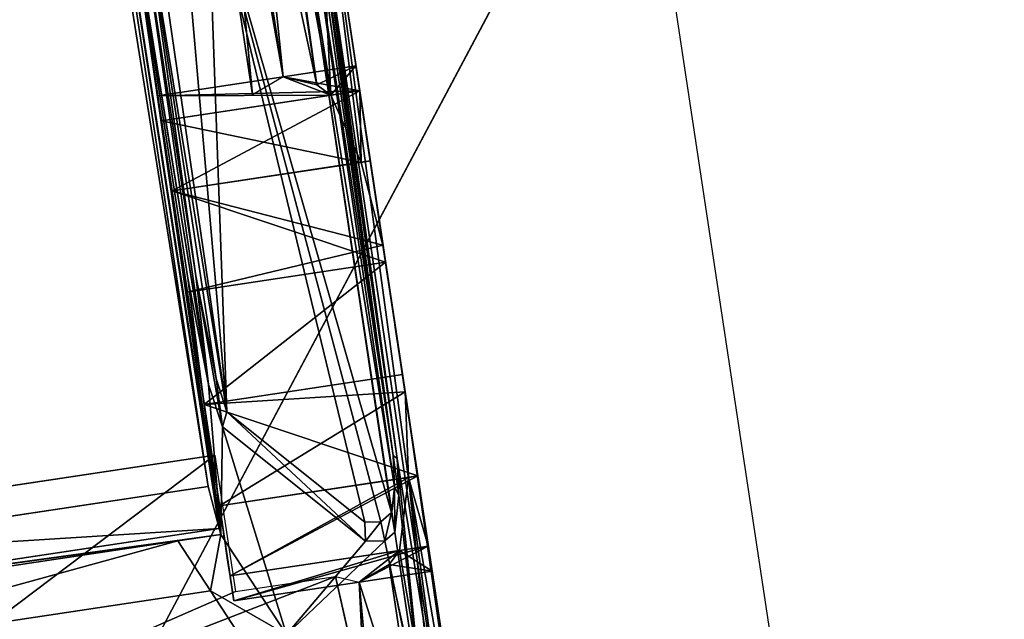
# Model space of a CAD drawing. Extents: x 22936 to 50368, y -4877 to 31080.
# Tile 545 of 601: x 44853 to 44967, y 7024 to 7093. Entities that reach past the tile are written whole.
import ezdxf

# ---------------------------------------------------------------- set-up
doc = ezdxf.new("R2010")
doc.units = 0
doc.layers.get('0').update_dxf_attribs({"linetype": 'CONTINUOUS'})
for name, color, linetype in [('00_TRACE_RDC', 241, 'CONTINUOUS'), ('08_AMENAGEMENTS_EXTERIEURS', 253, 'CONTINUOUS'), ('12_VEHICULES', 134, 'CONTINUOUS')]:
    doc.layers.add(name, color=color, linetype=linetype)

# ---------------------------------------------------------------- blocks, each defined once
blk = doc.blocks.new('SUPER_COMPACT_AUTOMOBILE__')
for p, q in [((1593.5, 1633.6, 794.6), (2672.7, 1633.6, 794.6)), ((1593.7, 1633.6, 569.2), (2115.8, 1633.6, 569.2)), ((1905.1, 1633.6, 289.4), (1905.1, 1548.1, 289.4)), ((1934.5, 1633.6, 418.2), (1934.5, 1599.7, 418.2)), ((1934.5, 1633.6, 160.6), (1934.5, 1400.7, 160.6)), ((2016.9, 1633.6, 521.5), (2016.9, 1622.9, 521.5)), ((2135.9, 1633.6, 578.9), (2135.9, 1400.7, 578.9)), ((2135.9, 1633.6), (2135.9, 1400.7)), ((2268, 1633.6, 578.9), (2268, 1400.7, 578.9)), ((2268, 1633.6), (2268, 1400.7)), ((2288.1, 1633.6, 569.2), (2761.3, 1633.6, 569.2)), ((2387.1, 1633.6, 57.3), (2387.1, 1400.7, 57.3)), ((2469.5, 1633.6, 418.2), (2469.5, 1599.7, 418.2)), ((2469.5, 1633.6, 160.6), (2469.5, 1400.7, 160.6)), ((2498.9, 1633.6, 289.4), (2498.9, 1548.1, 289.4)), ((2016.9, 1622.9, 521.5), (2016.9, 1400.7, 521.5)), ((1661.9, 1597.5, 934.6), (2423.7, 1597.5, 934.6)), ((1934.5, 1599.7, 418.2), (1934.5, 1400.7, 418.2)), ((2423.7, 1597.5, 934.6), (2447.7, 1597.5, 934.6)), ((2447.7, 1597.5, 934.6), (2698.4, 1597.5, 934.6)), ((2469.5, 1599.7, 418.2), (2469.5, 1400.7, 418.2)), ((1588.6, 1585.4, 354.5), (1920, 1585.4, 354.5)), ((2484, 1585.4, 354.5), (2735.5, 1585.4, 354.5)), ((1905.1, 1548.1, 289.4), (1905.1, 1400.7, 289.4)), ((2498.9, 1548.1, 289.4), (2498.9, 1400.7, 289.4)), ((2362.8, 1390.9, 1365.4), (2413, 1396.6, 1353.6)), ((2413, 1396.6, 1353.6), (2420.1, 1397.4, 1351.9)), ((2413, 1396.6, 1353.6), (2413, 818.5, 1353.6)), ((1406, 1383.2, 1381.4), (2362.8, 1390.9, 1365.4)), ((2362.8, 1390.9, 1365.4), (2362.8, 818.5, 1365.4)), ((2420.1, 1346.6, 1351.9), (2483.3, 1375.6, 1291.4))]:
    blk.add_line(p, q)
at = {"color": 7}
for p, q in [((2115.8, 1633.6, 569.2), (2016.9, 1622.9, 521.5)), ((2016.9, 1633.6, 57.3), (2016.9, 1400.7, 57.3)), ((2741.1, 1633.6, 590.4), (2268, 1633.6, 578.9)), ((2387.1, 1622.9, 521.5), (2288.1, 1633.6, 569.2)), ((2387.1, 1633.6, 521.5), (2387.1, 1622.9, 521.5)), ((1703.4, 1620.7, 844.7), (2363.3, 1613.2, 873.8)), ((1706.6, 1616.4, 861.5), (2359.4, 1608.9, 890.3)), ((2016.9, 1622.9, 521.5), (1934.5, 1599.7, 418.2)), ((2363.3, 1613.2, 873.8), (2405.8, 1608.7, 891.4)), ((2469.5, 1599.7, 418.2), (2387.1, 1622.9, 521.5)), ((2387.1, 1622.9, 521.5), (2387.1, 1400.7, 521.5)), ((2395.7, 1605.1, 905.4), (2359.4, 1608.9, 890.3)), ((2423.7, 1597.5, 934.6), (2395.7, 1605.1, 905.4)), ((2405.8, 1608.7, 891.4), (2447.7, 1597.5, 934.6)), ((1934.5, 1599.7, 418.2), (1920, 1585.4, 354.5)), ((2424.5, 1597.1, 935.4), (2423.7, 1597.5, 934.6)), ((2424.5, 1597.1, 935.4), (2433.3, 1583.3, 964.2)), ((2456, 1584.4, 962.1), (2447.7, 1597.5, 934.6)), ((2484, 1585.4, 354.5), (2469.5, 1599.7, 418.2)), ((1920, 1585.4, 354.5), (1905.1, 1548.1, 289.4)), ((2430.8, 1564.7, 1003), (2433.3, 1583.3, 964.2)), ((2456, 1584.4, 962.1), (2453, 1562.3, 1008.1)), ((2498.9, 1548.1, 289.4), (2484, 1585.4, 354.5)), ((2280.4, 1425.4, 1293.6), (2430.8, 1564.7, 1003)), ((2453, 1562.3, 1008.1), (2297, 1417.7, 1309.6)), ((1905.1, 1548.1, 289.4), (1920.4, 1509.6, 222.4)), ((2488.3, 1521.6, 243.2), (2498.9, 1548.1, 289.4)), ((2645.5, 1533.3, 263.7), (2488.3, 1521.6, 243.2)), ((2488.3, 1404.1, 243.2), (2488.3, 1521.6, 243.2)), ((281.6, 1509.6, 222.4), (1920.4, 1509.6, 222.4)), ((2420.1, 1397.4, 1351.9), (2546.5, 1455.4, 1230.9)), ((2118.8, 1413.4, 1318.6), (2240.3, 1418.8, 1307.3)), ((2240.3, 1418.8, 1307.3), (2280.4, 1425.4, 1293.6)), ((1667.8, 1412.2, 1321.1), (2118.8, 1413.4, 1318.6)), ((2245.6, 1409.2, 1327.3), (2120, 1403.6, 1338.9)), ((2297, 1417.7, 1309.6), (2245.6, 1409.2, 1327.3)), ((2120, 1403.6, 1338.9), (1660.3, 1402.4, 1341.5)), ((2327.9, 1404.1, 222.4), (2327.9, 818.5, 222.4)), ((2327.9, 1404.1, 222.4), (2488.3, 1404.1, 243.2)), ((2420.1, 1397.4, 1351.9), (2420.1, 1346.6, 1351.9)), ((2483.3, 1375.6, 1291.4), (2546.5, 1404.6, 1230.9)), ((2483.3, 1375.6, 1291.4), (2483.3, 818.5, 1291.4)), ((2420.1, 1346.6, 1351.9), (2420.1, 818.5, 1351.9))]:
    blk.add_line(p, q, dxfattribs=at)
at = {"color": 7, "extrusion": (0, 1, 0)}
for radius in [192.9, 176.6, 120.9]:
    blk.add_circle((-2202, 289.4, 1633.6), radius, dxfattribs=at)
at = {"color": 7, "extrusion": (-4.60847e-13, 1, -7.98211e-13)}
blk.add_circle((-2202, 289.4, 1633.6), 100.3, dxfattribs=at)
at = {"color": 7, "extrusion": (2.80435e-13, 1, 1.3505e-13)}
blk.add_circle((-2202, 289.4, 1400.7), 296.9, dxfattribs=at)
at = {"color": 7, "extrusion": (2.80434e-13, 1, 1.35052e-13)}
blk.add_arc((-2202, 289.4, 1633.6), 296.9, 154.2857, 72.8832, dxfattribs=at)
at = {"color": 7, "extrusion": (9.28591e-14, 1, -3.0171e-13)}
blk.add_arc((-2202, 289.4, 1633.6), 296.9, 72.8832, 102.8571, dxfattribs=at)
at = {"color": 7, "extrusion": (-1.39631e-13, 1, -6.06658e-13)}
blk.add_arc((-2202, 289.4, 1633.6), 296.9, 102.8571, 107.1168, dxfattribs=at)
at = {"color": 7, "extrusion": (-9.67275e-14, 1, -3.00519e-13)}
blk.add_arc((-2202, 289.4, 1633.6), 296.9, 107.1168, 154.2857, dxfattribs=at)
at = {"color": 7}
mesh = blk.add_polyface(dxfattribs=at)
corners = [(1593.8, 1588.8, 369.8), (1920, 1585.4, 354.5), (1588.6, 1585.4, 354.5), (1934.5, 1599.7, 418.2), (1593.7, 1633.6, 569.2), (2016.9, 1622.9, 521.5), (2115.8, 1633.6, 569.2)]
mesh.append_faces([[corners[k] for k in face] for face in [(0, 1, 2), (5, 4, 6)]], dxfattribs={"vtx0": -1, "color": 7})
mesh.append_faces([[corners[k] for k in face] for face in [(1, 0, 3), (3, 4, 5)]], dxfattribs={"vtx0": -1, "vtx1": -1, "color": 7})
mesh.append_faces([[corners[k] for k in face] for face in [(3, 0, 4)]], dxfattribs={"vtx0": -1, "vtx2": -1, "color": 7})
mesh = blk.add_polyface(dxfattribs=at)
corners = [(1593.7, 1633.6, 569.2), (2135.9, 1633.6, 578.9), (2115.8, 1633.6, 569.2), (1593.5, 1633.6, 794.6), (2268, 1633.6, 578.9), (2741.1, 1633.6, 590.4), (2672.7, 1633.6, 678.8), (2672.7, 1633.6, 794.6)]
mesh.append_faces([[corners[k] for k in face] for face in [(0, 1, 2), (6, 3, 7)]], dxfattribs={"vtx0": -1, "color": 7})
mesh.append_faces([[corners[k] for k in face] for face in [(1, 3, 4), (4, 3, 5), (5, 3, 6)]], dxfattribs={"vtx0": -1, "vtx1": -1, "color": 7})
mesh.append_faces([[corners[k] for k in face] for face in [(1, 0, 3)]], dxfattribs={"vtx0": -1, "vtx2": -1, "color": 7})
mesh = blk.add_polyface(dxfattribs=at)
corners = [(1593.5, 1620.2, 846.6), (1703.4, 1620.7, 844.7), (1593.5, 1633.6, 794.6), (2738.2, 1617.5, 857.1), (2672.7, 1633.6, 794.6), (2363.3, 1613.2, 873.8), (2698.4, 1597.5, 934.6), (2405.8, 1608.7, 891.4), (2447.7, 1597.5, 934.6)]
mesh.append_faces([[corners[k] for k in face] for face in [(2, 3, 4), (6, 7, 8)]], dxfattribs={"vtx0": -1, "color": 7})
mesh.append_faces([[corners[k] for k in face] for face in [(3, 5, 6)]], dxfattribs={"vtx0": -1, "vtx1": -1, "color": 7})
mesh.append_faces([[corners[k] for k in face] for face in [(3, 2, 1)]], dxfattribs={"vtx0": -1, "vtx1": -1, "vtx2": -1, "color": 7})
mesh.append_faces([[corners[k] for k in face] for face in [(3, 1, 5), (6, 5, 7)]], dxfattribs={"vtx0": -1, "vtx2": -1, "color": 7})
mesh.append_faces([[corners[k] for k in face] for face in [(0, 1, 2)]], dxfattribs={"vtx1": -1, "color": 7})
mesh = blk.add_polyface(dxfattribs=at)
corners = [(2016.9, 1633.6, 57.3), (2268, 1633.6), (2135.9, 1633.6), (2387.1, 1633.6, 57.3), (2202, 1633.6, 96.6), (1934.5, 1633.6, 160.6), (2105.5, 1633.6, 122.4), (2035, 1633.6, 193), (1905.1, 1633.6, 289.4), (2009.1, 1633.6, 289.4), (1934.5, 1633.6, 418.2), (2035, 1633.6, 385.9), (2105.5, 1633.6, 456.5), (2016.9, 1633.6, 521.5), (2202, 1633.6, 482.3), (2469.5, 1633.6, 160.6), (2298.4, 1633.6, 122.4), (2369, 1633.6, 193), (2498.9, 1633.6, 289.4), (2394.8, 1633.6, 289.4), (2469.5, 1633.6, 418.2), (2369, 1633.6, 385.9), (2298.4, 1633.6, 456.5), (2387.1, 1633.6, 521.5), (2115.8, 1633.6, 569.2), (2288.1, 1633.6, 569.2), (2135.9, 1633.6, 578.9), (2268, 1633.6, 578.9)]
mesh.append_faces([[corners[k] for k in face] for face in [(0, 1, 2), (25, 26, 27)]], dxfattribs={"vtx0": -1, "color": 7})
mesh.append_faces([[corners[k] for k in face] for face in [(1, 0, 3), (4, 5, 6), (6, 5, 7), (7, 8, 9), (9, 10, 11), (11, 10, 12), (12, 13, 14), (15, 17, 18), (18, 19, 20), (20, 22, 23), (23, 24, 25)]], dxfattribs={"vtx0": -1, "vtx1": -1, "color": 7})
mesh.append_faces([[corners[k] for k in face] for face in [(3, 0, 4), (23, 14, 13)]], dxfattribs={"vtx0": -1, "vtx1": -1, "vtx2": -1, "color": 7})
mesh.append_faces([[corners[k] for k in face] for face in [(4, 0, 5), (7, 5, 8), (9, 8, 10), (12, 10, 13), (4, 15, 3), (15, 4, 16), (15, 16, 17), (18, 17, 19), (20, 19, 21), (20, 21, 22), (23, 22, 14), (23, 13, 24), (25, 24, 26)]], dxfattribs={"vtx0": -1, "vtx2": -1, "color": 7})
mesh = blk.add_polyface(dxfattribs=at)
corners = [(1905.1, 1400.7, 289.4), (1934.5, 1633.6, 160.6), (1934.5, 1400.7, 160.6), (1905.1, 1548.1, 289.4), (1905.1, 1633.6, 289.4)]
mesh.append_faces([[corners[k] for k in face] for face in [(0, 1, 2), (1, 3, 4)]], dxfattribs={"vtx0": -1, "color": 7})
mesh.append_faces([[corners[k] for k in face] for face in [(1, 0, 3)]], dxfattribs={"vtx0": -1, "vtx2": -1, "color": 7})
mesh = blk.add_polyface(dxfattribs=at)
corners = [(1920, 1585.4, 354.5), (1905.1, 1633.6, 289.4), (1905.1, 1548.1, 289.4), (1934.5, 1599.7, 418.2), (1934.5, 1633.6, 418.2)]
mesh.append_faces([[corners[k] for k in face] for face in [(0, 1, 2), (1, 3, 4)]], dxfattribs={"vtx0": -1, "color": 7})
mesh.append_faces([[corners[k] for k in face] for face in [(1, 0, 3)]], dxfattribs={"vtx0": -1, "vtx2": -1, "color": 7})
mesh = blk.add_polyface(dxfattribs=at)
corners = [(1934.5, 1633.6, 160.6), (2016.9, 1400.7, 57.3), (1934.5, 1400.7, 160.6), (2016.9, 1633.6, 57.3)]
mesh.append_faces([[corners[k] for k in face] for face in [(0, 1, 2), (1, 0, 3)]], dxfattribs={"vtx0": -1, "color": 7})
mesh = blk.add_polyface(dxfattribs=at)
corners = [(2016.9, 1622.9, 521.5), (1934.5, 1633.6, 418.2), (1934.5, 1599.7, 418.2), (2016.9, 1633.6, 521.5)]
mesh.append_faces([[corners[k] for k in face] for face in [(0, 1, 2), (1, 0, 3)]], dxfattribs={"vtx0": -1, "color": 7})
mesh = blk.add_polyface(dxfattribs=at)
corners = [(2105.5, 1633.6, 122.4), (2202, 1633.6, 112.9), (2202, 1633.6, 96.6), (2113.7, 1633.6, 136.5), (2035, 1633.6, 193), (2049.1, 1633.6, 201.1), (2009.1, 1633.6, 289.4), (2025.4, 1633.6, 289.4), (2035, 1633.6, 385.9), (2049.1, 1633.6, 377.7), (2113.7, 1633.6, 442.3), (2105.5, 1633.6, 456.5), (2202, 1633.6, 466), (2202, 1633.6, 482.3), (2298.4, 1633.6, 122.4), (2290.3, 1633.6, 136.5), (2369, 1633.6, 193), (2354.9, 1633.6, 201.1), (2394.8, 1633.6, 289.4), (2378.5, 1633.6, 289.4), (2354.9, 1633.6, 377.7), (2369, 1633.6, 385.9), (2290.3, 1633.6, 442.3), (2298.4, 1633.6, 456.5)]
mesh.append_faces([[corners[k] for k in face] for face in [(0, 1, 2), (1, 0, 3), (3, 4, 5), (5, 6, 7), (7, 8, 9), (9, 8, 10), (10, 11, 12), (14, 15, 16), (16, 17, 18), (18, 20, 21), (21, 22, 23), (23, 12, 13)]], dxfattribs={"vtx0": -1, "vtx1": -1, "color": 7})
mesh.append_faces([[corners[k] for k in face] for face in [(3, 0, 4), (5, 4, 6), (7, 6, 8), (10, 8, 11), (12, 11, 13), (1, 14, 2), (14, 1, 15), (16, 15, 17), (18, 17, 19), (18, 19, 20), (21, 20, 22), (23, 22, 12)]], dxfattribs={"vtx0": -1, "vtx2": -1, "color": 7})
mesh = blk.add_polyface(dxfattribs=at)
corners = [(2016.9, 1400.7, 521.5), (2115.8, 1633.6, 569.2), (2016.9, 1622.9, 521.5), (2135.9, 1400.7, 578.9), (2135.9, 1633.6, 578.9)]
mesh.append_faces([[corners[k] for k in face] for face in [(0, 1, 2), (1, 3, 4)]], dxfattribs={"vtx0": -1, "color": 7})
mesh.append_faces([[corners[k] for k in face] for face in [(1, 0, 3)]], dxfattribs={"vtx0": -1, "vtx2": -1, "color": 7})
mesh = blk.add_polyface(dxfattribs=at)
corners = [(2135.9, 1633.6), (2016.9, 1400.7, 57.3), (2016.9, 1633.6, 57.3), (2135.9, 1400.7)]
mesh.append_faces([[corners[k] for k in face] for face in [(0, 1, 2), (1, 0, 3)]], dxfattribs={"vtx0": -1, "color": 7})
mesh = blk.add_polyface(dxfattribs=at)
corners = [(2115.8, 1633.6, 569.2), (2016.9, 1633.6, 521.5), (2016.9, 1622.9, 521.5)]
mesh.append_faces([[corners[k] for k in face] for face in [(0, 1, 2)]], dxfattribs={"color": 7})
mesh = blk.add_polyface(dxfattribs=at)
corners = [(2049.1, 1633.6, 201.1), (2202, 1633.6, 168.5), (2113.7, 1633.6, 136.5), (2141.5, 1633.6, 184.7), (2097.3, 1633.6, 229), (2025.4, 1633.6, 289.4), (2081.1, 1633.6, 289.4), (2049.1, 1633.6, 377.7), (2097.3, 1633.6, 349.9), (2141.5, 1633.6, 394.1), (2113.7, 1633.6, 442.3), (2202, 1633.6, 410.3), (2290.3, 1633.6, 136.5), (2202, 1633.6, 112.9), (2354.9, 1633.6, 201.1), (2262.4, 1633.6, 184.7), (2306.7, 1633.6, 229), (2378.5, 1633.6, 289.4), (2322.9, 1633.6, 289.4), (2306.7, 1633.6, 349.9), (2354.9, 1633.6, 377.7), (2262.4, 1633.6, 394.1), (2290.3, 1633.6, 442.3), (2202, 1633.6, 466)]
mesh.append_faces([[corners[k] for k in face] for face in [(2, 12, 13), (22, 10, 23)]], dxfattribs={"vtx0": -1, "color": 7})
mesh.append_faces([[corners[k] for k in face] for face in [(0, 1, 2), (1, 0, 3), (3, 0, 4), (4, 5, 6), (6, 7, 8), (8, 7, 9), (9, 10, 11), (12, 2, 14), (14, 16, 17), (17, 19, 20), (20, 21, 22)]], dxfattribs={"vtx0": -1, "vtx1": -1, "color": 7})
mesh.append_faces([[corners[k] for k in face] for face in [(14, 2, 1), (22, 11, 10)]], dxfattribs={"vtx0": -1, "vtx1": -1, "vtx2": -1, "color": 7})
mesh.append_faces([[corners[k] for k in face] for face in [(4, 0, 5), (6, 5, 7), (9, 7, 10), (14, 1, 15), (14, 15, 16), (17, 16, 18), (17, 18, 19), (20, 19, 21), (22, 21, 11)]], dxfattribs={"vtx0": -1, "vtx2": -1, "color": 7})
mesh = blk.add_polyface(dxfattribs=at)
corners = [(2141.5, 1633.6, 184.7), (2262.4, 1633.6, 184.7), (2202, 1633.6, 168.5), (2202, 1633.6, 189.2), (2151.9, 1633.6, 202.6), (2097.3, 1633.6, 229), (2115.2, 1633.6, 239.3), (2081.1, 1633.6, 289.4), (2101.7, 1633.6, 289.4), (2097.3, 1633.6, 349.9), (2115.2, 1633.6, 339.6), (2151.9, 1633.6, 376.3), (2141.5, 1633.6, 394.1), (2202, 1633.6, 389.7), (2252.1, 1633.6, 202.6), (2306.7, 1633.6, 229), (2288.8, 1633.6, 239.3), (2322.9, 1633.6, 289.4), (2302.2, 1633.6, 289.4), (2306.7, 1633.6, 349.9), (2288.8, 1633.6, 339.6), (2252.1, 1633.6, 376.3), (2262.4, 1633.6, 394.1), (2202, 1633.6, 410.3)]
mesh.append_faces([[corners[k] for k in face] for face in [(0, 1, 2), (22, 12, 23)]], dxfattribs={"vtx0": -1, "color": 7})
mesh.append_faces([[corners[k] for k in face] for face in [(3, 0, 4), (4, 5, 6), (6, 7, 8), (8, 9, 10), (10, 9, 11), (11, 12, 13), (1, 14, 15), (14, 1, 3), (15, 16, 17), (17, 18, 19), (19, 21, 22)]], dxfattribs={"vtx0": -1, "vtx1": -1, "color": 7})
mesh.append_faces([[corners[k] for k in face] for face in [(1, 0, 3), (22, 13, 12)]], dxfattribs={"vtx0": -1, "vtx1": -1, "vtx2": -1, "color": 7})
mesh.append_faces([[corners[k] for k in face] for face in [(4, 0, 5), (6, 5, 7), (8, 7, 9), (11, 9, 12), (15, 14, 16), (17, 16, 18), (19, 18, 20), (19, 20, 21), (22, 21, 13)]], dxfattribs={"vtx0": -1, "vtx2": -1, "color": 7})
mesh = blk.add_polyface(dxfattribs=at)
corners = [(2151.9, 1633.6, 202.6), (2252.1, 1633.6, 202.6), (2202, 1633.6, 189.2), (2288.8, 1633.6, 239.3), (2115.2, 1633.6, 239.3), (2101.7, 1633.6, 289.4), (2302.2, 1633.6, 289.4), (2115.2, 1633.6, 339.6), (2288.8, 1633.6, 339.6), (2252.1, 1633.6, 376.3), (2151.9, 1633.6, 376.3), (2202, 1633.6, 389.7)]
mesh.append_faces([[corners[k] for k in face] for face in [(0, 1, 2), (9, 10, 11)]], dxfattribs={"vtx0": -1, "color": 7})
mesh.append_faces([[corners[k] for k in face] for face in [(1, 0, 3), (3, 5, 6), (6, 7, 8), (8, 7, 9)]], dxfattribs={"vtx0": -1, "vtx1": -1, "color": 7})
mesh.append_faces([[corners[k] for k in face] for face in [(3, 0, 4), (3, 4, 5), (6, 5, 7), (9, 7, 10)]], dxfattribs={"vtx0": -1, "vtx2": -1, "color": 7})
mesh = blk.add_polyface(dxfattribs=at)
corners = [(2268, 1400.7, 578.9), (2135.9, 1633.6, 578.9), (2135.9, 1400.7, 578.9), (2268, 1633.6, 578.9)]
mesh.append_faces([[corners[k] for k in face] for face in [(0, 1, 2), (1, 0, 3)]], dxfattribs={"vtx0": -1, "color": 7})
mesh = blk.add_polyface(dxfattribs=at)
corners = [(2135.9, 1633.6), (2268, 1400.7), (2135.9, 1400.7), (2268, 1633.6)]
mesh.append_faces([[corners[k] for k in face] for face in [(0, 1, 2), (1, 0, 3)]], dxfattribs={"vtx0": -1, "color": 7})
mesh = blk.add_polyface(dxfattribs=at)
corners = [(2268, 1633.6, 578.9), (2761.3, 1633.6, 569.2), (2288.1, 1633.6, 569.2), (2741.1, 1633.6, 590.4)]
mesh.append_faces([[corners[k] for k in face] for face in [(0, 1, 2), (1, 0, 3)]], dxfattribs={"vtx0": -1, "color": 7})
mesh = blk.add_polyface(dxfattribs=at)
corners = [(2268, 1400.7, 578.9), (2288.1, 1633.6, 569.2), (2268, 1633.6, 578.9), (2387.1, 1400.7, 521.5), (2387.1, 1622.9, 521.5)]
mesh.append_faces([[corners[k] for k in face] for face in [(0, 1, 2), (1, 3, 4)]], dxfattribs={"vtx0": -1, "color": 7})
mesh.append_faces([[corners[k] for k in face] for face in [(1, 0, 3)]], dxfattribs={"vtx0": -1, "vtx2": -1, "color": 7})
mesh = blk.add_polyface(dxfattribs=at)
corners = [(2387.1, 1633.6, 57.3), (2268, 1400.7), (2268, 1633.6), (2387.1, 1400.7, 57.3)]
mesh.append_faces([[corners[k] for k in face] for face in [(0, 1, 2), (1, 0, 3)]], dxfattribs={"vtx0": -1, "color": 7})
mesh = blk.add_polyface(dxfattribs=at)
corners = [(2484, 1585.4, 354.5), (2771.2, 1605.2, 443), (2735.5, 1585.4, 354.5), (2469.5, 1599.7, 418.2), (2387.1, 1622.9, 521.5), (2772.9, 1630.8, 556.9), (2288.1, 1633.6, 569.2), (2761.3, 1633.6, 569.2)]
mesh.append_faces([[corners[k] for k in face] for face in [(0, 1, 2), (5, 6, 7)]], dxfattribs={"vtx0": -1, "color": 7})
mesh.append_faces([[corners[k] for k in face] for face in [(1, 4, 5)]], dxfattribs={"vtx0": -1, "vtx1": -1, "color": 7})
mesh.append_faces([[corners[k] for k in face] for face in [(1, 0, 3), (1, 3, 4), (5, 4, 6)]], dxfattribs={"vtx0": -1, "vtx2": -1, "color": 7})
mesh = blk.add_polyface(dxfattribs=at)
corners = [(2387.1, 1633.6, 521.5), (2288.1, 1633.6, 569.2), (2387.1, 1622.9, 521.5)]
mesh.append_faces([[corners[k] for k in face] for face in [(0, 1, 2)]], dxfattribs={"color": 7})
mesh = blk.add_polyface(dxfattribs=at)
corners = [(2387.1, 1633.6, 57.3), (2469.5, 1400.7, 160.6), (2387.1, 1400.7, 57.3), (2469.5, 1633.6, 160.6)]
mesh.append_faces([[corners[k] for k in face] for face in [(0, 1, 2), (1, 0, 3)]], dxfattribs={"vtx0": -1, "color": 7})
mesh = blk.add_polyface(dxfattribs=at)
corners = [(2469.5, 1633.6, 418.2), (2387.1, 1622.9, 521.5), (2469.5, 1599.7, 418.2), (2387.1, 1633.6, 521.5)]
mesh.append_faces([[corners[k] for k in face] for face in [(0, 1, 2), (1, 0, 3)]], dxfattribs={"vtx0": -1, "color": 7})
mesh = blk.add_polyface(dxfattribs=at)
corners = [(2498.9, 1633.6, 289.4), (2484, 1585.4, 354.5), (2498.9, 1548.1, 289.4), (2469.5, 1599.7, 418.2), (2469.5, 1633.6, 418.2)]
mesh.append_faces([[corners[k] for k in face] for face in [(0, 1, 2), (3, 0, 4)]], dxfattribs={"vtx0": -1, "color": 7})
mesh.append_faces([[corners[k] for k in face] for face in [(1, 0, 3)]], dxfattribs={"vtx0": -1, "vtx1": -1, "color": 7})
mesh = blk.add_polyface(dxfattribs=at)
corners = [(2469.5, 1633.6, 160.6), (2498.9, 1400.7, 289.4), (2469.5, 1400.7, 160.6), (2498.9, 1548.1, 289.4), (2498.9, 1633.6, 289.4)]
mesh.append_faces([[corners[k] for k in face] for face in [(0, 1, 2), (3, 0, 4)]], dxfattribs={"vtx0": -1, "color": 7})
mesh.append_faces([[corners[k] for k in face] for face in [(1, 0, 3)]], dxfattribs={"vtx0": -1, "vtx1": -1, "color": 7})
mesh = blk.add_polyface(dxfattribs=at)
corners = [(1593.5, 1620.2, 846.6), (1676.6, 1613.1, 874), (1706.6, 1616.4, 861.5), (1593.4, 1597.5, 934.6), (1663.5, 1607.7, 895.1), (1661.9, 1597.5, 934.6), (2363.3, 1613.2, 873.8), (1703.4, 1620.7, 844.7), (2359.4, 1608.9, 890.3), (2405.8, 1608.7, 891.4), (2395.7, 1605.1, 905.4), (2447.7, 1597.5, 934.6), (2423.7, 1597.5, 934.6)]
mesh.append_faces([[corners[k] for k in face] for face in [(4, 3, 5), (0, 6, 7), (11, 10, 12)]], dxfattribs={"vtx0": -1, "color": 7})
mesh.append_faces([[corners[k] for k in face] for face in [(1, 3, 4), (6, 8, 9), (9, 10, 11)]], dxfattribs={"vtx0": -1, "vtx1": -1, "color": 7})
mesh.append_faces([[corners[k] for k in face] for face in [(6, 0, 2)]], dxfattribs={"vtx0": -1, "vtx1": -1, "vtx2": -1, "color": 7})
mesh.append_faces([[corners[k] for k in face] for face in [(0, 1, 2), (1, 0, 3), (6, 2, 8), (9, 8, 10)]], dxfattribs={"vtx0": -1, "vtx2": -1, "color": 7})
mesh = blk.add_polyface(dxfattribs=at)
corners = [(1676.6, 1613.1, 874), (2359.4, 1608.9, 890.3), (1706.6, 1616.4, 861.5), (1663.5, 1607.7, 895.1), (2395.7, 1605.1, 905.4), (1661.9, 1597.5, 934.6), (2423.7, 1597.5, 934.6)]
mesh.append_faces([[corners[k] for k in face] for face in [(0, 1, 2), (4, 5, 6)]], dxfattribs={"vtx0": -1, "color": 7})
mesh.append_faces([[corners[k] for k in face] for face in [(1, 3, 4)]], dxfattribs={"vtx0": -1, "vtx1": -1, "color": 7})
mesh.append_faces([[corners[k] for k in face] for face in [(1, 0, 3), (4, 3, 5)]], dxfattribs={"vtx0": -1, "vtx2": -1, "color": 7})
mesh = blk.add_polyface(dxfattribs=at)
corners = [(2016.9, 1622.9, 521.5), (1934.5, 1400.7, 418.2), (2016.9, 1400.7, 521.5), (1934.5, 1599.7, 418.2)]
mesh.append_faces([[corners[k] for k in face] for face in [(0, 1, 2), (1, 0, 3)]], dxfattribs={"vtx0": -1, "color": 7})
mesh = blk.add_polyface(dxfattribs=at)
corners = [(2469.5, 1400.7, 418.2), (2387.1, 1622.9, 521.5), (2387.1, 1400.7, 521.5), (2469.5, 1599.7, 418.2)]
mesh.append_faces([[corners[k] for k in face] for face in [(0, 1, 2), (1, 0, 3)]], dxfattribs={"vtx0": -1, "color": 7})
mesh = blk.add_polyface(dxfattribs=at)
corners = [(-63.6, 1597.5, 934.6), (211, 1587.4, 955.8), (214.4, 1597.5, 934.6), (221.1, 1577.4, 976.5), (796.6, 1405.7, 1334.6), (352.7, 1543.9, 1046.3), (727.3, 1454.7, 1232.4), (927.7, 1417.2, 1310.6), (971.6, 1411.4, 1322.7), (1087.8, 1404.9, 1336.2), (810.7, 1403.8, 1338.6), (1593.1, 1402.2, 1342), (909, 1390.5, 1366.2), (2420.1, 1397.4, 1351.9), (2413, 1396.6, 1353.6), (2362.8, 1390.9, 1365.4), (1406, 1383.2, 1381.4), (1083.8, 1383.2, 1381.4), (2456, 1584.4, 962.1), (2698.4, 1597.5, 934.6), (2447.7, 1597.5, 934.6), (2546.5, 1455.4, 1230.9), (2453, 1562.3, 1008.1), (2297, 1417.7, 1309.6), (2245.6, 1409.2, 1327.3), (2120, 1403.6, 1338.9), (1660.3, 1402.4, 1341.5)]
mesh.append_faces([[corners[k] for k in face] for face in [(0, 1, 2), (16, 12, 17), (18, 19, 20)]], dxfattribs={"vtx0": -1, "color": 7})
mesh.append_faces([[corners[k] for k in face] for face in [(1, 0, 3), (3, 4, 5), (5, 4, 6), (6, 4, 7), (7, 4, 8), (8, 4, 9), (9, 10, 11), (13, 12, 14), (14, 12, 15), (15, 12, 16), (19, 18, 21), (21, 23, 13)]], dxfattribs={"vtx0": -1, "vtx1": -1, "color": 7})
mesh.append_faces([[corners[k] for k in face] for face in [(11, 12, 13)]], dxfattribs={"vtx0": -1, "vtx1": -1, "vtx2": -1, "color": 7})
mesh.append_faces([[corners[k] for k in face] for face in [(3, 0, 4), (9, 4, 10), (11, 10, 12), (21, 18, 22), (21, 22, 23), (13, 23, 24), (13, 24, 25), (13, 25, 26), (13, 26, 11)]], dxfattribs={"vtx0": -1, "vtx2": -1, "color": 7})
mesh = blk.add_polyface(dxfattribs=at)
corners = [(1593.1, 1402.2, 1342), (1661.9, 1597.5, 934.6), (1593.4, 1597.5, 934.6), (1653.6, 1496.8, 1144.7), (1650.9, 1464.8, 1211.3), (1647.9, 1428.7, 1286.7), (1650.2, 1417.9, 1309.1), (1667.8, 1412.2, 1321.1), (2245.6, 1409.2, 1327.3), (1660.3, 1402.4, 1341.5), (2120, 1403.6, 1338.9), (2424.5, 1597.1, 935.4), (2447.7, 1597.5, 934.6), (2423.7, 1597.5, 934.6), (2456, 1584.4, 962.1), (2433.3, 1583.3, 964.2), (2453, 1562.3, 1008.1), (2430.8, 1564.7, 1003), (2280.4, 1425.4, 1293.6), (2297, 1417.7, 1309.6), (2240.3, 1418.8, 1307.3), (2118.8, 1413.4, 1318.6)]
mesh.append_faces([[corners[k] for k in face] for face in [(0, 1, 2), (8, 9, 10), (11, 12, 13)]], dxfattribs={"vtx0": -1, "color": 7})
mesh.append_faces([[corners[k] for k in face] for face in [(1, 0, 3), (3, 0, 4), (4, 0, 5), (5, 0, 6), (6, 0, 7), (12, 11, 14), (14, 15, 16), (16, 18, 19), (19, 21, 8)]], dxfattribs={"vtx0": -1, "vtx1": -1, "color": 7})
mesh.append_faces([[corners[k] for k in face] for face in [(7, 0, 8)]], dxfattribs={"vtx0": -1, "vtx1": -1, "vtx2": -1, "color": 7})
mesh.append_faces([[corners[k] for k in face] for face in [(8, 0, 9), (14, 11, 15), (16, 15, 17), (16, 17, 18), (19, 18, 20), (19, 20, 21), (8, 21, 7)]], dxfattribs={"vtx0": -1, "vtx2": -1, "color": 7})
mesh = blk.add_polyface(dxfattribs=at)
corners = [(1661.9, 1597.5, 934.6), (2424.5, 1597.1, 935.4), (2423.7, 1597.5, 934.6), (1653.6, 1496.8, 1144.7), (2433.3, 1583.3, 964.2), (2430.8, 1564.7, 1003), (2280.4, 1425.4, 1293.6), (1650.9, 1464.8, 1211.3), (1647.9, 1428.7, 1286.7), (1650.2, 1417.9, 1309.1), (2240.3, 1418.8, 1307.3), (2118.8, 1413.4, 1318.6), (1667.8, 1412.2, 1321.1)]
mesh.append_faces([[corners[k] for k in face] for face in [(0, 1, 2), (11, 9, 12)]], dxfattribs={"vtx0": -1, "color": 7})
mesh.append_faces([[corners[k] for k in face] for face in [(1, 3, 4), (4, 3, 5), (5, 3, 6), (6, 9, 10), (10, 9, 11)]], dxfattribs={"vtx0": -1, "vtx1": -1, "color": 7})
mesh.append_faces([[corners[k] for k in face] for face in [(1, 0, 3), (6, 3, 7), (6, 7, 8), (6, 8, 9)]], dxfattribs={"vtx0": -1, "vtx2": -1, "color": 7})
mesh = blk.add_polyface(dxfattribs=at)
corners = [(1934.5, 1599.7, 418.2), (1905.1, 1400.7, 289.4), (1934.5, 1400.7, 418.2), (1905.1, 1548.1, 289.4), (1920, 1585.4, 354.5)]
mesh.append_faces([[corners[k] for k in face] for face in [(0, 1, 2), (3, 0, 4)]], dxfattribs={"vtx0": -1, "color": 7})
mesh.append_faces([[corners[k] for k in face] for face in [(1, 0, 3)]], dxfattribs={"vtx0": -1, "vtx1": -1, "color": 7})
mesh = blk.add_polyface(dxfattribs=at)
corners = [(2498.9, 1400.7, 289.4), (2469.5, 1599.7, 418.2), (2469.5, 1400.7, 418.2), (2498.9, 1548.1, 289.4), (2484, 1585.4, 354.5)]
mesh.append_faces([[corners[k] for k in face] for face in [(0, 1, 2), (1, 3, 4)]], dxfattribs={"vtx0": -1, "color": 7})
mesh.append_faces([[corners[k] for k in face] for face in [(1, 0, 3)]], dxfattribs={"vtx0": -1, "vtx2": -1, "color": 7})
mesh = blk.add_polyface(dxfattribs=at)
corners = [(281.6, 1509.6, 222.4), (481.2, 1536.4, 269.1), (1445.9, 1535.8, 268), (296.9, 1548.1, 289.4), (445.4, 1544.2, 282.7), (411.1, 1560.3, 310.8), (282, 1585.4, 354.5), (382.3, 1585.4, 354.5), (1920.4, 1509.6, 222.4), (1905.1, 1548.1, 289.4), (1507.1, 1538.7, 273.1), (1542.1, 1547.3, 288.1), (1575.5, 1563.5, 316.4), (1920, 1585.4, 354.5), (1588.6, 1585.4, 354.5)]
mesh.append_faces([[corners[k] for k in face] for face in [(5, 6, 7), (13, 12, 14)]], dxfattribs={"vtx0": -1, "color": 7})
mesh.append_faces([[corners[k] for k in face] for face in [(1, 3, 4), (4, 3, 5), (8, 2, 9), (9, 12, 13)]], dxfattribs={"vtx0": -1, "vtx1": -1, "color": 7})
mesh.append_faces([[corners[k] for k in face] for face in [(0, 1, 2), (1, 0, 3), (5, 3, 6), (2, 8, 0), (9, 2, 10), (9, 10, 11), (9, 11, 12)]], dxfattribs={"vtx0": -1, "vtx2": -1, "color": 7})
mesh = blk.add_polyface(dxfattribs=at)
corners = [(2498.9, 1548.1, 289.4), (2645.5, 1533.3, 263.7), (2488.3, 1521.6, 243.2), (2700.8, 1536.2, 268.7), (2735.5, 1585.4, 354.5), (2484, 1585.4, 354.5)]
mesh.append_faces([[corners[k] for k in face] for face in [(0, 1, 2), (4, 0, 5)]], dxfattribs={"vtx0": -1, "color": 7})
mesh.append_faces([[corners[k] for k in face] for face in [(1, 0, 3), (3, 0, 4)]], dxfattribs={"vtx0": -1, "vtx1": -1, "color": 7})
mesh = blk.add_polyface(dxfattribs=at)
corners = [(2327.9, 1404.1, 222.4), (2645.5, 818.5, 263.7), (2327.9, 818.5, 222.4), (2488.3, 1404.1, 243.2), (2488.3, 1521.6, 243.2), (2645.5, 1533.3, 263.7)]
mesh.append_faces([[corners[k] for k in face] for face in [(0, 1, 2), (1, 4, 5)]], dxfattribs={"vtx0": -1, "color": 7})
mesh.append_faces([[corners[k] for k in face] for face in [(1, 0, 3), (1, 3, 4)]], dxfattribs={"vtx0": -1, "vtx2": -1, "color": 7})
mesh = blk.add_polyface(dxfattribs=at)
corners = [(2483.3, 1375.6, 1291.4), (2420.1, 1397.4, 1351.9), (2420.1, 1346.6, 1351.9), (2546.5, 1455.4, 1230.9), (2546.5, 1404.6, 1230.9)]
mesh.append_faces([[corners[k] for k in face] for face in [(0, 1, 2), (3, 0, 4)]], dxfattribs={"vtx0": -1, "color": 7})
mesh.append_faces([[corners[k] for k in face] for face in [(1, 0, 3)]], dxfattribs={"vtx0": -1, "vtx1": -1, "color": 7})
mesh = blk.add_polyface(dxfattribs=at)
corners = [(2387.1, 1400.7, 57.3), (2135.9, 1400.7), (2268, 1400.7), (2016.9, 1400.7, 57.3), (2469.5, 1400.7, 160.6), (1934.5, 1400.7, 160.6), (2498.9, 1400.7, 289.4), (1905.1, 1400.7, 289.4), (2469.5, 1400.7, 418.2), (1934.5, 1400.7, 418.2), (2387.1, 1400.7, 521.5), (2016.9, 1400.7, 521.5), (2268, 1400.7, 578.9), (2135.9, 1400.7, 578.9)]
mesh.append_faces([[corners[k] for k in face] for face in [(0, 1, 2), (11, 12, 13)]], dxfattribs={"vtx0": -1, "color": 7})
mesh.append_faces([[corners[k] for k in face] for face in [(1, 0, 3), (3, 4, 5), (5, 6, 7), (7, 8, 9), (9, 10, 11)]], dxfattribs={"vtx0": -1, "vtx1": -1, "color": 7})
mesh.append_faces([[corners[k] for k in face] for face in [(3, 0, 4), (5, 4, 6), (7, 6, 8), (9, 8, 10), (11, 10, 12)]], dxfattribs={"vtx0": -1, "vtx2": -1, "color": 7})
mesh = blk.add_polyface(dxfattribs=at)
corners = [(2362.8, 818.5, 1365.4), (2413, 1396.6, 1353.6), (2362.8, 1390.9, 1365.4), (2413, 818.5, 1353.6)]
mesh.append_faces([[corners[k] for k in face] for face in [(0, 1, 2), (1, 0, 3)]], dxfattribs={"vtx0": -1, "color": 7})
mesh = blk.add_polyface(dxfattribs=at)
corners = [(2413, 818.5, 1353.6), (2420.1, 1397.4, 1351.9), (2413, 1396.6, 1353.6), (2420.1, 1346.6, 1351.9), (2420.1, 818.5, 1351.9)]
mesh.append_faces([[corners[k] for k in face] for face in [(0, 1, 2), (3, 0, 4)]], dxfattribs={"vtx0": -1, "color": 7})
mesh.append_faces([[corners[k] for k in face] for face in [(1, 0, 3)]], dxfattribs={"vtx0": -1, "vtx1": -1, "color": 7})
mesh = blk.add_polyface(dxfattribs=at)
corners = [(2483.3, 818.5, 1291.4), (2546.5, 1404.6, 1230.9), (2483.3, 1375.6, 1291.4), (2546.5, 818.5, 1230.9)]
mesh.append_faces([[corners[k] for k in face] for face in [(0, 1, 2), (1, 0, 3)]], dxfattribs={"vtx0": -1, "color": 7})
mesh = blk.add_polyface(dxfattribs=at)
corners = [(1135.6, 818.5, 1386), (1406, 1383.2, 1381.4), (1135.6, 1379.5, 1386), (2362.8, 818.5, 1365.4), (2362.8, 1390.9, 1365.4)]
mesh.append_faces([[corners[k] for k in face] for face in [(0, 1, 2), (1, 3, 4)]], dxfattribs={"vtx0": -1, "color": 7})
mesh.append_faces([[corners[k] for k in face] for face in [(1, 0, 3)]], dxfattribs={"vtx0": -1, "vtx2": -1, "color": 7})
mesh = blk.add_polyface(dxfattribs=at)
corners = [(2483.3, 818.5, 1291.4), (2420.1, 1346.6, 1351.9), (2420.1, 818.5, 1351.9), (2483.3, 1375.6, 1291.4)]
mesh.append_faces([[corners[k] for k in face] for face in [(0, 1, 2), (1, 0, 3)]], dxfattribs={"vtx0": -1, "color": 7})
blk = doc.blocks.new('GROUPER_2')
at = {"layer": '00_TRACE_RDC'}
blk.add_line((15444.65, 11765.76), (15369.68, 12263.56), dxfattribs=at)
blk = doc.blocks.new('GROUPER_122')
at = {"layer": '08_AMENAGEMENTS_EXTERIEURS'}
mesh = blk.add_polyface(dxfattribs=at)
corners = [(4865.77, 2632.41), (4440.58, 2433.55), (4420.06, 2562.46), (4529.79, 1059.49), (4741, 1059.49), (5029.79, 1059.49), (4894.7, 2450.68), (5779.35, 2591.51), (6882.55, 501.38), (5029.79, 501.38), (5988.63, 801.38), (6907.61, 801.38), (7602.54, 0), (6819.83, 133.42), (7715.66, 663.64), (3404.37, 2268.59), (164, 668.17), (0, 1757.09), (2762.33, 1059.49)]
mesh.append_faces([[corners[k] for k in face] for face in [(0, 1, 2), (5, 8, 9), (8, 12, 13), (12, 11, 14), (15, 16, 17)]], dxfattribs={"vtx0": -1})
mesh.append_faces([[corners[k] for k in face] for face in [(3, 0, 4), (4, 0, 5), (10, 5, 7), (16, 15, 18), (18, 15, 3)]], dxfattribs={"vtx0": -1, "vtx1": -1})
mesh.append_faces([[corners[k] for k in face] for face in [(1, 0, 3), (8, 5, 10), (12, 8, 11)]], dxfattribs={"vtx0": -1, "vtx1": -1, "vtx2": -1})
mesh.append_faces([[corners[k] for k in face] for face in [(5, 0, 6), (5, 6, 7), (8, 10, 11), (3, 15, 1)]], dxfattribs={"vtx0": -1, "vtx2": -1})

msp = doc.modelspace()

# ---------------------------------------------------------------- block references
at = {"layer": '00_TRACE_RDC'}
msp.add_blockref('GROUPER_2', (29515.15, -4876.93), dxfattribs=at)
at = {"layer": '08_AMENAGEMENTS_EXTERIEURS', "color": 9}
msp.add_blockref('GROUPER_122', (41671.41, 5143.34), dxfattribs=at)
at = {"layer": '12_VEHICULES', "xscale": 0.1, "yscale": 0.1, "zscale": 0.1, "rotation": 278.5647282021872}
msp.add_blockref('SUPER_COMPACT_AUTOMOBILE__', (44701.71, 7252.08), dxfattribs=at)

doc.saveas('drawing.dxf')
